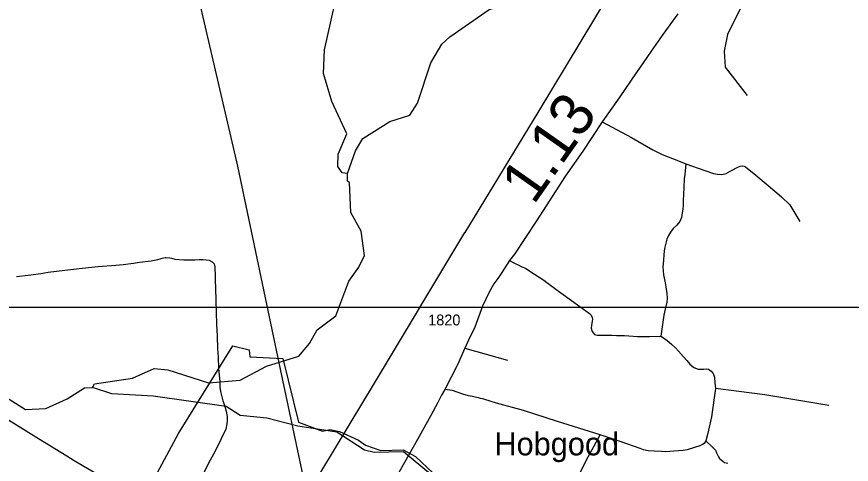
# Model space of a CAD drawing. Extents: x 2290615 to 2522933, y 819489 to 1012715.
# Drawn here: x 2471053 to 2480691, y 834764 to 839929 of the extents above; entities that cross this region are included whole.
import ezdxf

# ---------------------------------------------------------------- set-up
doc = ezdxf.new("R2010")
doc.units = 0
for name, color, linetype in [('Exist Boundary Political City Limit New', 7, 'Continuous'), ('Exist Boundary Political City Limit Old', 7, 'Continuous'), ('Exist Civil Demographics City Label', 7, 'Continuous'), ('Exist Hydrographic Creek Single Shore', 7, 'Continuous'), ('Exist Hydrographic Misc Water Feature', 7, 'Continuous'), ('Exist Road Non-System Type 51', 7, 'Continuous'), ('Exist Road Primary NC Attributed', 7, 'Continuous'), ('Exist Road Secondary Mileage Hundredths English Label', 7, 'Continuous'), ('Exist Road Secondary Type 51 Attributed', 7, 'Continuous'), ('Exist Road Secondary Type 51 Number Label', 7, 'Continuous'), ('Exist Utilities Electrical Transmission Line', 7, 'Continuous'), ('Map Preparation Boundary City Limit Buffer Line', 7, 'Continuous'), ('Map Preparation Inset Cut Line', 7, 'Continuous')]:
    doc.layers.add(name, color=color, linetype=linetype)

msp = doc.modelspace()

# ---------------------------------------------------------------- linework, layer by layer
at = {"layer": 'Exist Boundary Political City Limit New'}
msp.add_lwpolyline([(2472223.7, 833825), (2472920.1, 835120), (2473548.8, 836131.5), (2473737.5, 836084.4), (2473746.7, 836004.7), (2474125.1, 835982.7), (2474305.7, 835249.4), (2474583.7, 835146.8), (2474669.2, 835166.7), (2474779.5, 835142.7), (2475000.4, 835040.7), (2475079.8, 834985.2), (2475258.9, 834923.9), (2475517.6, 834932.1), (2475658.4, 834852.5), (2475863.1, 834661.9)], dxfattribs=at)
at = {"layer": 'Exist Boundary Political City Limit Old'}
msp.add_lwpolyline([(2472223.7, 833825), (2472920.1, 835120), (2473548.8, 836131.5), (2473737.5, 836084.4), (2473746.7, 836004.7), (2474125.1, 835982.7), (2474305.7, 835249.4), (2474583.7, 835146.8), (2474669.2, 835166.7), (2474779.5, 835142.7), (2475000.4, 835040.7), (2475079.8, 834985.2), (2475258.9, 834923.9), (2475517.6, 834932.1), (2475658.4, 834852.5), (2475863.1, 834661.9)], dxfattribs=at)
at = {"layer": 'Exist Hydrographic Creek Single Shore'}
for points in [[(2474871.2, 838121.4), (2474812.3, 838128.9), (2474761.3, 838202.3), (2474767.2, 838343.7), (2474864.2, 838577.5), (2474691.4, 838951.3), (2474594.2, 839275.6), (2474607.3, 839548.6), (2474762.3, 840234.5), (2474752.3, 840352.3), (2474807.2, 840577.7), (2474792.3, 841026.9), (2474702.2, 841400.8), (2474690.3, 841649.8), (2474603.2, 841882.6)], [(2471927.3, 835650.7), (2471951.3, 835691.1), (2472391.3, 835758.3), (2472640.2, 835870.2), (2472798.3, 835853.7), (2473267.3, 835705.4), (2473634.3, 835733.5), (2473939.2, 835897), (2474312.2, 836010.7), (2474435.3, 836156.8), (2474524.3, 836314.8), (2474738.3, 836477.8), (2474890.3, 836878), (2475004.3, 837040.2), (2475069.3, 837174.2), (2475031.3, 837455), (2474911.2, 837670), (2474897.2, 838014.2), (2474872.2, 838029.6), (2474871.2, 838121.4)], [(2468896.2, 835484.4), (2469797.4, 835399.7), (2470329.7, 835390.3), (2470487.5, 835409.5), (2470570.5, 835436.6), (2470611.9, 835486.1), (2470739.5, 835605.8), (2470766.7, 835617), (2470817.7, 835609), (2471156.3, 835396), (2471389.2, 835408.8), (2471637.3, 835520.7), (2471835.2, 835647), (2471927.3, 835650.7)]]:
    msp.add_lwpolyline(points, dxfattribs=at)
at = {"layer": 'Exist Hydrographic Misc Water Feature'}
for points in [[(2474871.2, 838121.4), (2474967.4, 838381.4), (2475048.4, 838522.6), (2475361.3, 838719.2), (2475593.2, 838791.1), (2475683.2, 838932.6), (2475834.3, 839395.1), (2475964.3, 839613.8), (2476054.3, 839696.3), (2476508.3, 840013.5), (2476972.2, 840154), (2477220.3, 840249.5), (2478326.3, 840448.8), (2478815.2, 840567.3), (2479215.2, 840590.2), (2479455.3, 840669), (2479655.3, 840664), (2479740.4, 840598.5), (2479726.2, 840420.7), (2479423.4, 840050.5), (2479262.2, 839722.1), (2479223.2, 839530.1), (2479235.3, 839346.8), (2479490.2, 839019)], [(2477799.3, 833667.7), (2476692.3, 834124.9), (2476053.3, 834463.2), (2475521.2, 834907.7), (2475180.2, 834900.3), (2475071.3, 834925.4), (2474751.2, 835135.6), (2474300.3, 835202.6), (2473940.3, 835296.3), (2473632.3, 835326.3), (2473472.3, 835431.5), (2472628.3, 835551.3), (2472153.2, 835577.9), (2471927.3, 835650.7)]]:
    msp.add_lwpolyline(points, dxfattribs=at)
at = {"layer": 'Exist Road Non-System Type 51'}
msp.add_line((2476229.4, 836105.5), (2476722.1, 835963.5), dxfattribs=at)
msp.add_line((2476229.4, 836105.5), (2476722.1, 835963.5), dxfattribs=at)
for points in [[(2477814.1, 838714.9), (2478154.3, 838534.8), (2478399.1, 838391.7), (2478506.2, 838337.8), (2478695.5, 838267.7), (2478780.3, 838231.3)], [(2477814.1, 838714.9), (2478154.3, 838534.8), (2478399.1, 838391.7), (2478506.2, 838337.8), (2478695.5, 838267.7), (2478780.3, 838231.3)], [(2478780.3, 838231.3), (2478768.5, 838107.2), (2478761.2, 838057.2), (2478758.6, 837959.1), (2478748.7, 837805), (2478749.6, 837747), (2478746.6, 837707.4), (2478738.8, 837664.9), (2478729.4, 837610.7), (2478712, 837564.5), (2478674.8, 837522), (2478633.3, 837483.2), (2478603.5, 837443.6), (2478580.4, 837402.6), (2478561, 837362.2), (2478534.5, 837255.9), (2478527.5, 837183.7), (2478522.5, 837113.7), (2478515.6, 837043.6), (2478520.7, 836951.7), (2478540.2, 836858.1), (2478550.7, 836810.3), (2478561.8, 836734.3), (2478562.6, 836680.5), (2478559.3, 836634.3), (2478542.4, 836554.2), (2478527.3, 836485.9), (2478507.3, 836349.6), (2478492.5, 836241.5)], [(2478780.3, 838231.3), (2478768.5, 838107.2), (2478761.2, 838057.2), (2478758.6, 837959.1), (2478748.7, 837805), (2478749.6, 837747), (2478746.6, 837707.4), (2478738.8, 837664.9), (2478729.4, 837610.7), (2478712, 837564.5), (2478674.8, 837522), (2478633.3, 837483.2), (2478603.5, 837443.6), (2478580.4, 837402.6), (2478561, 837362.2), (2478534.5, 837255.9), (2478527.5, 837183.7), (2478522.5, 837113.7), (2478515.6, 837043.6), (2478520.7, 836951.7), (2478540.2, 836858.1), (2478550.7, 836810.3), (2478561.8, 836734.3), (2478562.6, 836680.5), (2478559.3, 836634.3), (2478542.4, 836554.2), (2478527.3, 836485.9), (2478507.3, 836349.6), (2478492.5, 836241.5)], [(2478780.3, 838231.3), (2478999.8, 838153.8), (2479100.5, 838117.9), (2479144.6, 838110.7), (2479196.7, 838109.8), (2479246.6, 838118.9), (2479299.9, 838149.9), (2479381, 838193.6), (2479407.8, 838204.3), (2479434.6, 838208.6), (2479452.8, 838203.7), (2479471, 838195.3), (2479511.6, 838162.1), (2479566.4, 838121.3), (2479731.2, 837982.6), (2479885.9, 837849.8), (2479979.7, 837757.8), (2480037.7, 837660.9), (2480097.5, 837564)], [(2478780.3, 838231.3), (2478999.8, 838153.8), (2479100.5, 838117.9), (2479144.6, 838110.7), (2479196.7, 838109.8), (2479246.6, 838118.9), (2479299.9, 838149.9), (2479381, 838193.6), (2479407.8, 838204.3), (2479434.6, 838208.6), (2479452.8, 838203.7), (2479471, 838195.3), (2479511.6, 838162.1), (2479566.4, 838121.3), (2479731.2, 837982.6), (2479885.9, 837849.8), (2479979.7, 837757.8), (2480037.7, 837660.9), (2480097.5, 837564)], [(2471049.6, 836930.7), (2471185.2, 836946.6), (2471332.1, 836966), (2471416.8, 836980.1), (2471610.4, 837002.8), (2471808, 837025.9), (2471993.7, 837044.5), (2472197.4, 837061.4), (2472281.1, 837068.6), (2472402.9, 837084.4), (2472472.7, 837095.5), (2472606.5, 837113.5), (2472682.1, 837128.6), (2472710.1, 837135), (2472734, 837141.4), (2472767.7, 837149.9), (2472779.8, 837152), (2472820, 837147.3), (2472841.9, 837141), (2472880.1, 837131.5), (2472982.3, 837124.9), (2473114.1, 837124.8), (2473162.1, 837125.6), (2473206.1, 837126.2), (2473274.2, 837121.2), (2473310.4, 837101.6), (2473332.8, 837078.1), (2473340, 837043), (2473344.7, 836932.1), (2473346, 836890.5), (2473348.6, 836798.2), (2473350.8, 836652.4), (2473357.4, 836523.4), (2473360.5, 836378.4), (2473368.4, 836244.7), (2473370.5, 836094.7), (2473377.8, 836004.7), (2473383.7, 835870.9), (2473397.9, 835719.1), (2473398.7, 835653.6), (2473406.3, 835604.1)], [(2476745.4, 837116.7), (2476784.6, 837093.2), (2476816, 837079), (2476838, 837069.6), (2476886.6, 837042.9), (2476927.3, 837025.7), (2476977.5, 836992.7), (2477142.1, 836887.6), (2477174.6, 836862.1), (2477218.2, 836831.9), (2477279.4, 836786.4), (2477362.3, 836724.9), (2477556.3, 836583.7), (2477627, 836534.8), (2477669.3, 836502.7), (2477686.9, 836483), (2477700.1, 836459.3), (2477700.6, 836438.5), (2477696.9, 836415.4), (2477689.9, 836365.3), (2477688.4, 836334), (2477698.3, 836297.8), (2477714.4, 836275.8), (2477726.8, 836262.3), (2477754.8, 836252.6), (2477793.4, 836253), (2477834.8, 836253.7), (2477926.8, 836255.1), (2477978.8, 836250), (2478072.9, 836249.2), (2478221, 836239.4), (2478358.9, 836239.5), (2478492.5, 836241.5)], [(2476745.4, 837116.7), (2476784.6, 837093.2), (2476816, 837079), (2476838, 837069.6), (2476886.6, 837042.9), (2476927.3, 837025.7), (2476977.5, 836992.7), (2477142.1, 836887.6), (2477174.6, 836862.1), (2477218.2, 836831.9), (2477279.4, 836786.4), (2477362.3, 836724.9), (2477556.3, 836583.7), (2477627, 836534.8), (2477669.3, 836502.7), (2477686.9, 836483), (2477700.1, 836459.3), (2477700.6, 836438.5), (2477696.9, 836415.4), (2477689.9, 836365.3), (2477688.4, 836334), (2477698.3, 836297.8), (2477714.4, 836275.8), (2477726.8, 836262.3), (2477754.8, 836252.6), (2477793.4, 836253), (2477834.8, 836253.7), (2477926.8, 836255.1), (2477978.8, 836250), (2478072.9, 836249.2), (2478221, 836239.4), (2478358.9, 836239.5), (2478492.5, 836241.5)], [(2478492.5, 836241.5), (2478545.3, 836208.3), (2478585.7, 836172.7), (2478620.1, 836145.3), (2478660.7, 836105.9), (2478697.2, 836070.4), (2478752.1, 836005.2), (2478790.6, 835959.7), (2478825.3, 835918.3), (2478873.8, 835881.1), (2478922, 835861.6), (2478987.9, 835860.7), (2479018.8, 835864), (2479042.6, 835860.1), (2479071.8, 835839.9), (2479094.7, 835810.2), (2479109.3, 835770.4), (2479116.2, 835704.6), (2479122.5, 835638.2)], [(2478492.5, 836241.5), (2478545.3, 836208.3), (2478585.7, 836172.7), (2478620.1, 836145.3), (2478660.7, 836105.9), (2478697.2, 836070.4), (2478752.1, 836005.2), (2478790.6, 835959.7), (2478825.3, 835918.3), (2478873.8, 835881.1), (2478922, 835861.6), (2478987.9, 835860.7), (2479018.8, 835864), (2479042.6, 835860.1), (2479071.8, 835839.9), (2479094.7, 835810.2), (2479109.3, 835770.4), (2479116.2, 835704.6), (2479122.5, 835638.2)], [(2473406.3, 835604.1), (2473433.8, 835495.2), (2473452.5, 835444.7), (2473473.4, 835375.4), (2473484.4, 835316), (2473482.2, 835266.5), (2473478.9, 835229.2), (2473466.8, 835169.8), (2473411, 835048.5), (2473343.8, 834917), (2473266.6, 834777.4), (2473212.8, 834664.3), (2473076.4, 834443.9)], [(2477790, 835105.5), (2477296.6, 835256.5), (2476905.4, 835385.9), (2476594.2, 835469.8), (2476459.8, 835511.7), (2476436.3, 835518), (2476408.5, 835524.3), (2476386.2, 835529.5), (2476366.3, 835535), (2476348.4, 835538.8), (2476316.6, 835546.9), (2476269.5, 835554.5), (2476206, 835571.1), (2476083.7, 835615), (2475999, 835627.6)], [(2479122.5, 835638.2), (2479075, 835311.3), (2479034.8, 835124.4), (2479012.7, 835034)], [(2479122.5, 835638.2), (2479075, 835311.3), (2479034.8, 835124.4), (2479012.7, 835034)], [(2480430.3, 835442.7), (2479691.8, 835565.8), (2479122.5, 835638.2)], [(2480430.3, 835442.7), (2479691.8, 835565.8), (2479122.5, 835638.2)], [(2476438.2, 832407), (2476500.8, 832547.2), (2476680.5, 832938.1), (2476886.5, 833390), (2476988.7, 833624.2), (2477174.9, 833949.1), (2477305.1, 834175), (2477443.6, 834442.2), (2477652.1, 834848.7), (2477790, 835105.5)], [(2479012.7, 835034), (2478992, 835004.7), (2478971.6, 834990.7), (2478940.3, 834978), (2478878.7, 834957.1), (2478795.1, 834931.9), (2478749.2, 834923.2), (2478641.3, 834913.8), (2478549.5, 834908.4), (2478499.5, 834911.6), (2478415.5, 834916.4), (2478345.3, 834919.3), (2478292.4, 834932.1), (2478251.1, 834944.1), (2478033.7, 835024.2), (2477790, 835105.5)], [(2479012.7, 835034), (2479082.6, 834964.2), (2479121.1, 834926.7), (2479135.4, 834894.9), (2479156.1, 834849.1), (2479167.5, 834830.6), (2479186.7, 834815.8), (2479227, 834784.2), (2479263.2, 834774.8)], [(2479012.7, 835034), (2479082.6, 834964.2), (2479121.1, 834926.7), (2479135.4, 834894.9), (2479156.1, 834849.1), (2479167.5, 834830.6), (2479186.7, 834815.8), (2479227, 834784.2), (2479263.2, 834774.8)]]:
    msp.add_lwpolyline(points, dxfattribs=at)
at = {"layer": 'Exist Road Primary NC Attributed'}
msp.add_lwpolyline([(2473198, 833913.9), (2472469.2, 834368.6), (2472235.1, 834498.9), (2471718.5, 834805.1), (2471631.7, 834857.9), (2471304.8, 835056.7), (2470701.1, 835431.3)], dxfattribs=at)
at = {"layer": 'Exist Road Secondary Type 51 Attributed'}
msp.add_lwpolyline([(2478687.6, 839963.9), (2478516.3, 839722.1), (2478381.4, 839533.4), (2478285.8, 839398.2), (2478155.6, 839210.1), (2478066.6, 839078.2), (2477991.3, 838965.9), (2477814.1, 838714.9), (2477589.6, 838377.2), (2477389.2, 838091.9), (2477053.8, 837574.3), (2476801.7, 837187.1), (2476745.4, 837116.7), (2476655.7, 836978.3), (2476609.3, 836909.3), (2476564.3, 836844.5), (2476506.3, 836742.5), (2476432.6, 836590.2), (2476342.4, 836347.9), (2476269.6, 836196.4), (2476229.4, 836105.5), (2476143.4, 835909.9), (2475999, 835627.6), (2475960.3, 835560.8), (2475915.8, 835476.1), (2475834.7, 835327.1), (2475757.4, 835186.7), (2475682.7, 835050.5), (2475531.9, 834784.8), (2475466, 834668.8)], dxfattribs=at)
at = {"layer": 'Exist Utilities Electrical Transmission Line'}
for points in [[(2468285.6, 862188.4), (2469155, 858260.4), (2469151.2, 858256.4), (2469753.7, 855498.1), (2469753.8, 855490.1), (2470800.2, 850765), (2471938.9, 845647.4), (2471939, 845645.5), (2472979.2, 840924.1), (2472973.4, 840920.1), (2473601.2, 838204.2), (2474095.1, 835862.1), (2474346.1, 834684.2), (2474406.3, 834419.3), (2474465, 834134.1), (2474488.8, 834022.6), (2474521.2, 833869), (2474553, 833757.6), (2474590.7, 833658.1), (2474634.3, 833560.8), (2474677.6, 833475.5)], [(2474566.2, 834673.8), (2475197.2, 835718.4), (2476229, 837439.3), (2476231, 837439.4), (2477074.3, 838823.3), (2477899.9, 840193)]]:
    msp.add_lwpolyline(points, dxfattribs=at)
at = {"layer": 'Map Preparation Boundary City Limit Buffer Line'}
msp.add_lwpolyline([(2472223.7, 833825), (2472920.1, 835120), (2473548.8, 836131.5), (2473737.5, 836084.4), (2473746.7, 836004.7), (2474125.1, 835982.7), (2474305.7, 835249.4), (2474583.7, 835146.8), (2474669.2, 835166.7), (2474779.5, 835142.7), (2475000.4, 835040.7), (2475079.8, 834985.2), (2475258.9, 834923.9), (2475517.6, 834932.1), (2475658.4, 834852.5), (2475863.1, 834661.9)], dxfattribs=at)
at = {"layer": 'Map Preparation Inset Cut Line'}
msp.add_lwpolyline([(2451195.8, 836576.1), (2482666.3, 836576.1), (2482666.3, 823593.8), (2451195.8, 823593.8)], close=True, dxfattribs=at)

# ---------------------------------------------------------------- texts
at = {"layer": 'Exist Civil Demographics City Label'}
msp.add_text('Hobgood', height=265, dxfattribs=at).set_placement((2476569.9, 834866.8))
at = {"layer": 'Exist Road Secondary Mileage Hundredths English Label'}
msp.add_text('1.13', height=500, rotation=54.91099, dxfattribs=at).set_placement((2477022.4, 837747.7))
at = {"layer": 'Exist Road Secondary Type 51 Number Label'}
msp.add_text('1820', height=125, rotation=360, dxfattribs=at).set_placement((2475804.9, 836367))

doc.saveas('drawing.dxf')
